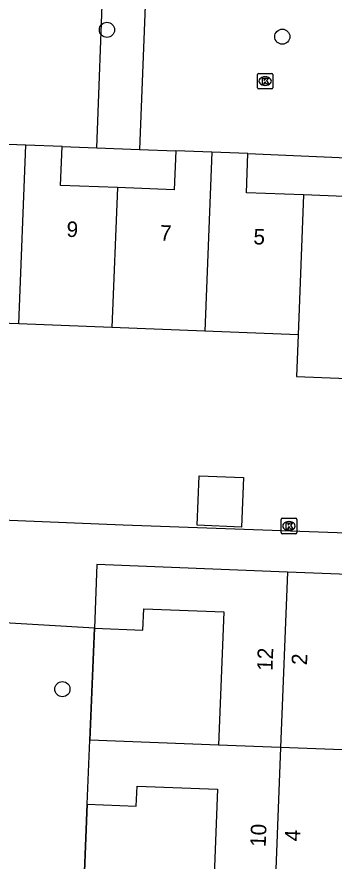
# Model space of a CAD drawing. Extents: x 160787 to 161428, y 386828 to 387483.
# Drawn here: x 161240.6 to 161261.1, y 387264.6 to 387319.2 of the extents above; entities that cross this region are included whole.
import ezdxf

# ---------------------------------------------------------------- set-up
doc = ezdxf.new("R2010")
doc.units = 0
for name, color, linetype in [('IMGEO_Boom', 7, 'Continuous'), ('IMGEO_Kolk', 7, 'Continuous'), ('IMGEO_Muur', 7, 'Continuous'), ('IMGEO_Pand', 7, 'Continuous'), ('IMGEO_Pand_nummerreeks', 7, 'Continuous'), ('IMGEO_Rijbaan_lokaal_open', 7, 'Continuous'), ('IMGEO_Voetpad_open', 7, 'Continuous')]:
    doc.layers.add(name, color=color, linetype=linetype)

msp = doc.modelspace()

# ---------------------------------------------------------------- linework, layer by layer
at = {"layer": 'IMGEO_Boom'}
for centre in [(161246.448, 387318.354), (161257.765, 387317.912), (161243.571, 387275.756)]:
    msp.add_circle(centre, 0.489, dxfattribs=at)
at = {"layer": 'IMGEO_Kolk'}
for p, q in [((161256.159, 387314.614), (161256.159, 387315.466)), ((161256.234, 387315.54), (161257.086, 387315.54)), ((161257.16, 387315.466), (161257.16, 387314.614)), ((161256.647, 387315.32), (161256.672, 387315.32)), ((161257.086, 387314.54), (161256.234, 387314.54)), ((161256.67, 387314.76), (161256.645, 387314.76)), ((161257.694, 387285.87), (161257.694, 387286.722)), ((161257.769, 387286.796), (161258.621, 387286.796)), ((161258.182, 387286.576), (161258.207, 387286.576)), ((161258.695, 387286.722), (161258.695, 387285.87)), ((161258.205, 387286.016), (161258.18, 387286.016)), ((161258.621, 387285.796), (161257.769, 387285.796))]:
    msp.add_line(p, q, dxfattribs=at)
for points in [[(161256.159, 387314.614), (161256.159, 387315.466)], [(161256.234, 387315.54), (161257.086, 387315.54)], [(161257.16, 387315.466), (161257.16, 387314.614)], [(161256.48, 387315.24), (161256.603, 387315.24), (161256.603, 387315.089), (161256.733, 387315.24), (161256.897, 387315.24), (161256.751, 387315.089), (161256.904, 387314.84), (161256.752, 387314.84), (161256.667, 387315.004), (161256.603, 387314.937), (161256.603, 387314.84), (161256.48, 387314.84), (161256.48, 387315.24)], [(161257.086, 387314.54), (161256.234, 387314.54)], [(161257.694, 387285.87), (161257.694, 387286.722)], [(161257.769, 387286.796), (161258.621, 387286.796)], [(161258.695, 387286.722), (161258.695, 387285.87)], [(161258.015, 387286.496), (161258.138, 387286.496), (161258.138, 387286.345), (161258.268, 387286.496), (161258.432, 387286.496), (161258.286, 387286.345), (161258.439, 387286.096), (161258.287, 387286.096), (161258.202, 387286.26), (161258.138, 387286.193), (161258.138, 387286.096), (161258.015, 387286.096), (161258.015, 387286.496)], [(161258.621, 387285.796), (161257.769, 387285.796)]]:
    msp.add_lwpolyline(points, dxfattribs=at)
for centre, start, end in [((161256.236, 387315.464), 91.552, 178.448), ((161256.236, 387315.464), 91.552, 178.448), ((161257.084, 387315.464), 1.552, 88.448), ((161257.084, 387315.464), 1.552, 88.448), ((161256.236, 387314.616), 181.552, 268.448), ((161256.236, 387314.616), 181.552, 268.448), ((161257.084, 387314.616), 271.552, 358.448), ((161257.084, 387314.616), 271.552, 358.448), ((161257.771, 387286.72), 91.552, 178.448), ((161257.771, 387286.72), 91.552, 178.448), ((161258.619, 387286.72), 1.552, 88.448), ((161258.619, 387286.72), 1.552, 88.448), ((161257.771, 387285.872), 181.552, 268.448), ((161257.771, 387285.872), 181.552, 268.448), ((161258.619, 387285.872), 271.552, 358.448), ((161258.619, 387285.872), 271.552, 358.448)]:
    msp.add_arc(centre, 0.0765, start, end, dxfattribs=at)
for centre, major_axis, ratio, start_param, end_param in [((161256.646, 387315.04), (-0.387, 0.002), 0.722429, 4.712389, 7.853982), ((161256.671, 387315.04), (-0.39, 0.002), 0.717154, 1.570796, 4.712389), ((161258.181, 387286.296), (-0.387, 0.002), 0.722429, 4.712389, 7.853982), ((161258.206, 387286.296), (-0.39, 0.002), 0.717154, 1.570796, 4.712389)]:
    msp.add_ellipse(centre, major_axis=major_axis, ratio=ratio, start_param=start_param, end_param=end_param, dxfattribs=at)
at = {"layer": 'IMGEO_Muur'}
for points in [[(161245.64, 387279.689), (161245.337, 387272.46)], [(161245.172, 387268.319), (161244.893, 387261.255)]]:
    msp.add_lwpolyline(points, dxfattribs=at)
at = {"layer": 'IMGEO_Pand'}
for points in [[(161241.218, 387310.903), (161238.892, 387310.994)], [(161240.766, 387299.349), (161241.218, 387310.903)], [(161243.546, 387310.812), (161241.218, 387310.903)], [(161247.12, 387308.157), (161243.448, 387308.301), (161243.546, 387310.812)], [(161250.887, 387310.54), (161250.788, 387308.014), (161247.12, 387308.157)], [(161253.215, 387310.449), (161250.887, 387310.54)], [(161253.215, 387310.449), (161252.762, 387298.88)], [(161255.544, 387310.358), (161253.215, 387310.449)], [(161259.138, 387307.685), (161255.445, 387307.829), (161255.544, 387310.358)], [(161262.928, 387310.038), (161262.831, 387307.54), (161259.138, 387307.685)], [(161247.12, 387308.157), (161246.766, 387299.115)], [(161259.138, 387307.685), (161258.784, 387298.645)], [(161240.766, 387299.349), (161234.793, 387299.583)], [(161246.766, 387299.115), (161240.766, 387299.349)], [(161252.762, 387298.88), (161246.766, 387299.115)], [(161258.784, 387298.645), (161252.762, 387298.88)], [(161258.784, 387298.645), (161258.678, 387295.946), (161264.691, 387295.71), (161264.797, 387298.409)], [(161252.403, 387289.534), (161255.268, 387289.42), (161255.141, 387286.227), (161252.276, 387286.341), (161252.403, 387289.534)], [(161258.09, 387283.318), (161245.804, 387283.807), (161245.64, 387279.689)], [(161258.09, 387283.318), (161257.652, 387271.983)], [(161270.377, 387282.829), (161258.09, 387283.318)], [(161245.64, 387279.689), (161248.766, 387279.565), (161248.821, 387280.952), (161253.99, 387280.747), (161253.647, 387272.13)], [(161245.172, 387268.319), (161245.337, 387272.46)], [(161253.647, 387272.13), (161245.337, 387272.46)], [(161257.652, 387271.983), (161253.647, 387272.13)], [(161257.652, 387271.983), (161257.217, 387260.735)], [(161261.659, 387271.834), (161257.652, 387271.983)], [(161245.172, 387268.319), (161248.341, 387268.193), (161248.393, 387269.487), (161253.588, 387269.281), (161253.255, 387260.922)]]:
    msp.add_lwpolyline(points, dxfattribs=at)
at = {"layer": 'IMGEO_Rijbaan_lokaal_open'}
for points in [[(161245.787, 387310.728), (161246.207, 387321.699)], [(161248.974, 387321.583), (161248.555, 387310.625)], [(161243.546, 387310.812), (161245.787, 387310.728)], [(161245.787, 387310.728), (161248.555, 387310.625)], [(161248.555, 387310.625), (161250.887, 387310.54)], [(161255.544, 387310.358), (161262.928, 387310.038)]]:
    msp.add_lwpolyline(points, dxfattribs=at)
at = {"layer": 'IMGEO_Voetpad_open'}
for points in [[(161170.163, 387289.466), (161204.081, 387288.161), (161247.486, 387286.367), (161267.914, 387285.628)], [(161245.64, 387279.689), (161231.449, 387280.529)], [(161245.337, 387272.46), (161245.64, 387279.689)], [(161244.893, 387261.255), (161245.172, 387268.319)]]:
    msp.add_lwpolyline(points, dxfattribs=at)

# ---------------------------------------------------------------- texts
at = {"layer": 'IMGEO_Pand_nummerreeks'}
for s, rotation, p in [('9', 357.7066, (161243.823, 387304.984)), ('7', 357.7066, (161249.855, 387304.743)), ('5', 357.7066, (161255.886, 387304.501)), ('12', 87.7903, (161257.128, 387276.921)), ('2', 87.7593, (161259.358, 387277.288)), ('10', 87.7903, (161256.69, 387265.543)), ('4', 87.7593, (161258.913, 387265.906))]:
    msp.add_text(s, height=1, rotation=rotation, dxfattribs=at).set_placement(p)

doc.saveas('drawing.dxf')
